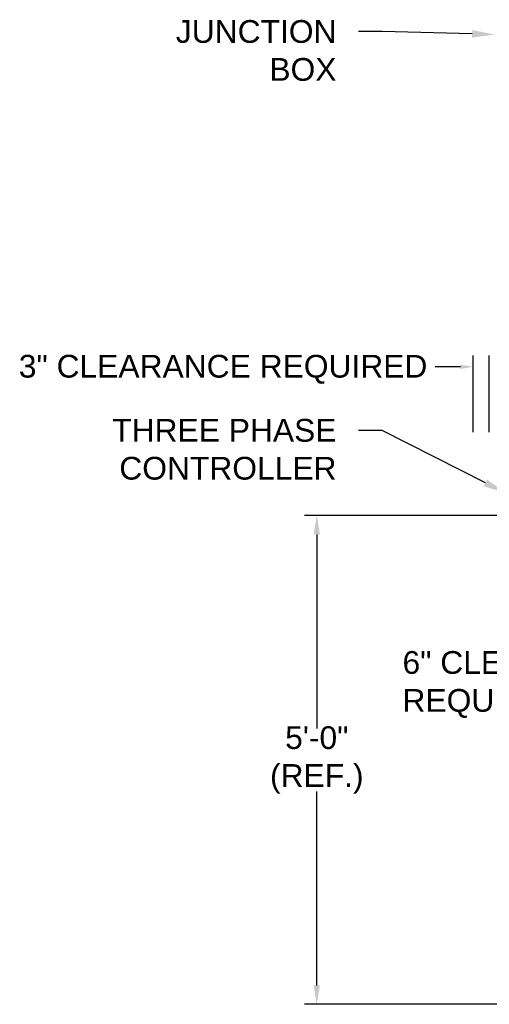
# Model space of a CAD drawing. Header units: inches. Extents: x 170 to 312, y 215 to 248.
# Tile 386 of 529: x 247.91 to 249.85, y 240.33 to 244.39. Entities that reach past the tile are written whole.
import ezdxf
from ezdxf import colors
from ezdxf.entities.mleader import LeaderData, LeaderLine
from ezdxf.math import Vec2, Vec3

# ---------------------------------------------------------------- set-up
doc = ezdxf.new("R2010")
doc.units = ezdxf.units.IN
doc.header["$LTSCALE"] = 0.25
doc.header["$MEASUREMENT"] = 0
doc.layers.add('ANNOTATIONS', color=1, linetype='Continuous')
doc.styles.add('ARIAL', font='arial.ttf', dxfattribs={"height": 0.09375})

msp = doc.modelspace()

# ---------------------------------------------------------------- linework, layer by layer
at = {"layer": 'ANNOTATIONS'}
for p, q in [((249.78291, 242.69179), (249.78291, 243.00848)), ((249.84859, 242.69179), (249.84859, 243.00848)), ((249.72977, 242.96135), (249.62517, 242.96135)), ((250.13774, 242.34815), (249.08679, 242.34815)), ((249.13789, 242.27048), (249.13789, 241.47006)), ((249.13789, 240.41151), (249.13789, 241.21154)), ((250.66812, 240.33385), (249.08679, 240.33385))]:
    msp.add_line(p, q, dxfattribs=at)
for points in [[(249.72977, 242.97021), (249.72977, 242.95249), (249.78291, 242.96135)], [(249.15083, 242.27048), (249.12494, 242.27048), (249.13789, 242.34815)], [(249.15083, 240.41151), (249.12494, 240.41151), (249.13789, 240.33385)]]:
    msp.add_solid(points, dxfattribs=at)

# ---------------------------------------------------------------- texts
at = {"layer": 'ANNOTATIONS', "char_height": 0.09375, "style": 'ARIAL'}
for s, insert, attachment_point in [('3" CLEARANCE REQUIRED', (247.9099, 242.95074), 4), ('6" CLEARANCE\\PREQUIRED', (249.49109, 241.65169), 4), ('5\'-0"\\P(REF.)', (249.13789, 241.3408), 5)]:
    msp.add_mtext(s, dxfattribs=dict(at, insert=insert, attachment_point=attachment_point))

# ---------------------------------------------------------------- leaders
at = {"layer": 'ANNOTATIONS'}
ml = msp.add_multileader_mtext('Standard', dxfattribs=at)
ml.set_content('JUNCTION\\PBOX', color=256, style='ARIAL')
ml.set_leader_properties()
ml.build(insert=Vec2(0, 0))
ml.multileader.update_dxf_attribs({"dogleg_length": 0.36, "arrow_head_size": 0.09375})
ctx = ml.context
ctx.base_point, ctx.char_height, ctx.arrow_head_size, ctx.landing_gap_size, ctx.plane_origin = Vec3(248.48124, 244.34246), 0.09375, 0.09375, 0.09, Vec3(250.21108, 244.17992)
ctx.text_align_type = 2
notes = []
notes.append((ctx, [(0, (1, 1, 0), (249.40701, 244.34246), (-1, 0), 0.09796, [(0, [(249.87196, 244.33081)], 0, [])])]))
ctx.mtext.insert, ctx.mtext.alignment, ctx.mtext.flow_direction = Vec3(249.21905, 244.39013), 3, 5
ml = msp.add_multileader_mtext('Standard', dxfattribs=at)
ml.set_content('THREE PHASE\\PCONTROLLER', color=256, style='ARIAL')
ml.set_leader_properties()
ml.build(insert=Vec2(0, 0))
ml.multileader.update_dxf_attribs({"dogleg_length": 0.36, "arrow_head_size": 0.09375})
ctx = ml.context
ctx.base_point, ctx.char_height, ctx.arrow_head_size, ctx.landing_gap_size, ctx.plane_origin = Vec3(248.21489, 242.69869), 0.09375, 0.09375, 0.09, Vec3(250.391, 242.40172)
ctx.text_align_type = 2
notes.append((ctx, [(0, (1, 1, 0), (249.40701, 242.69869), (-1, 0), 0.09796, [(0, [(249.91641, 242.44043)], 0, [])])]))
ctx.mtext.insert, ctx.mtext.alignment, ctx.mtext.flow_direction = Vec3(249.21905, 242.74637), 3, 5
for ctx, leaders in notes:
    for number, flags, end, landing, length, lines in leaders:
        leader = LeaderData()
        leader.index, (leader.has_last_leader_line, leader.has_dogleg_vector, leader.attachment_direction) = number, flags
        leader.last_leader_point, leader.dogleg_vector, leader.dogleg_length = Vec3(end), Vec3(landing), length
        for number, points, colour, breaks in lines:
            line = LeaderLine()
            line.index, line.vertices, line.color, line.breaks = number, Vec3.list(points), colors.encode_raw_color(colour), breaks
            leader.lines.append(line)
        ctx.leaders.append(leader)

doc.saveas('drawing.dxf')
